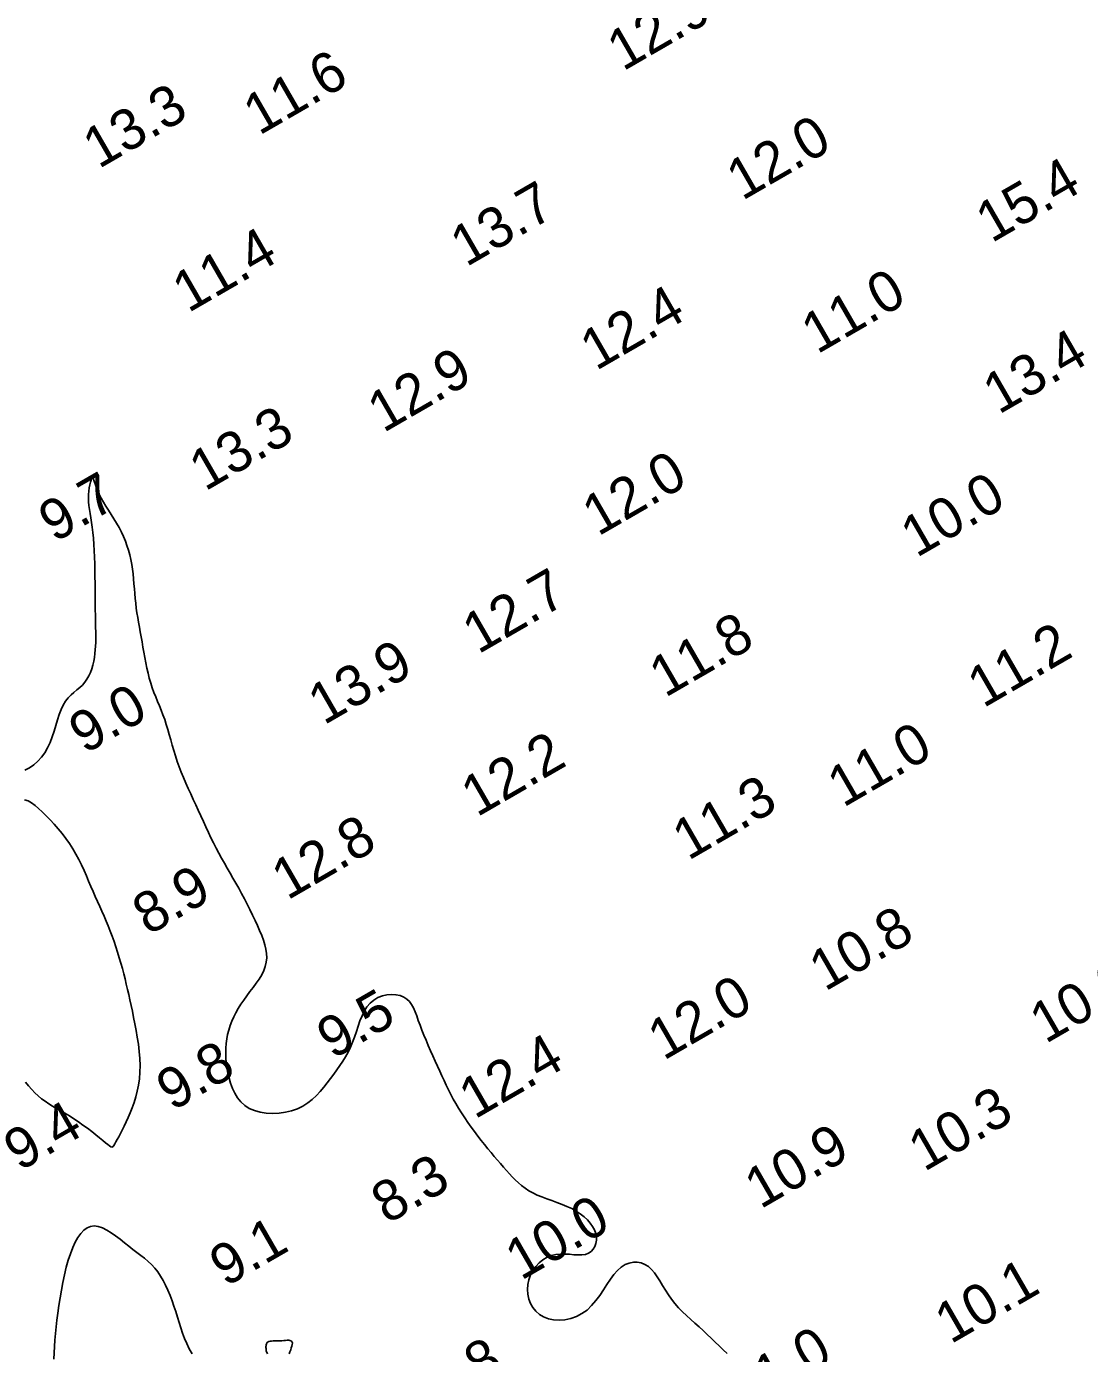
# Model space of a CAD drawing. Extents: x 3024098 to 3056816, y 418252 to 509144.
# Drawn here: x 3036819.7 to 3036950.5, y 419830.9 to 419994.1 of the extents above; entities that cross this region are included whole.
import ezdxf

# ---------------------------------------------------------------- set-up
doc = ezdxf.new("R2010")
doc.units = 0
doc.layers.add('V-CHAN-CONT-EL10', color=7, linetype='Continuous')
doc.layers.add('V-TOPO-SOUN-0911', color=7, linetype='Continuous')

msp = doc.modelspace()

# ---------------------------------------------------------------- linework, layer by layer
at = {"layer": 'V-CHAN-CONT-EL10'}
for points in [[(3036905.94, 419830.86), (3036905.45, 419831.34), (3036904.96, 419831.82), (3036904.47, 419832.29), (3036903.99, 419832.76), (3036903.5, 419833.23), (3036903, 419833.69), (3036902.49, 419834.15), (3036901.97, 419834.61), (3036901.46, 419835.07), (3036900.95, 419835.54), (3036900.45, 419836.01), (3036899.97, 419836.51), (3036899.52, 419837.02), (3036899.1, 419837.55), (3036898.71, 419838.11), (3036898.35, 419838.68), (3036898.01, 419839.25), (3036897.68, 419839.8), (3036897.34, 419840.32), (3036897, 419840.8), (3036896.64, 419841.23), (3036896.25, 419841.58), (3036895.82, 419841.84), (3036895.37, 419842.03), (3036894.89, 419842.11), (3036894.4, 419842.11), (3036893.9, 419842.01), (3036893.41, 419841.82), (3036892.92, 419841.52), (3036892.46, 419841.11), (3036892.01, 419840.61), (3036891.58, 419840.02), (3036891.15, 419839.38), (3036890.72, 419838.71), (3036890.27, 419838.03), (3036889.79, 419837.38), (3036889.27, 419836.77), (3036888.7, 419836.23), (3036888.07, 419835.79), (3036887.39, 419835.45), (3036886.69, 419835.2), (3036885.98, 419835.04), (3036885.27, 419834.99), (3036884.59, 419835.02), (3036883.94, 419835.15), (3036883.35, 419835.37), (3036882.83, 419835.68), (3036882.39, 419836.07), (3036882.02, 419836.52), (3036881.73, 419837.03), (3036881.52, 419837.58), (3036881.4, 419838.16), (3036881.36, 419838.76), (3036881.41, 419839.36), (3036881.54, 419839.96), (3036881.76, 419840.54), (3036882.06, 419841.08), (3036882.41, 419841.59), (3036882.82, 419842.04), (3036883.28, 419842.42), (3036883.78, 419842.73), (3036884.31, 419842.95), (3036884.86, 419843.07), (3036885.42, 419843.12), (3036885.98, 419843.11), (3036886.54, 419843.08), (3036887.08, 419843.03), (3036887.6, 419843), (3036888.08, 419843), (3036888.51, 419843.07), (3036888.89, 419843.21), (3036889.21, 419843.43), (3036889.47, 419843.71), (3036889.67, 419844.04), (3036889.8, 419844.41), (3036889.87, 419844.81), (3036889.86, 419845.23), (3036889.78, 419845.66), (3036889.62, 419846.08), (3036889.39, 419846.5), (3036889.1, 419846.92), (3036888.74, 419847.31), (3036888.33, 419847.69), (3036887.87, 419848.05), (3036887.36, 419848.39), (3036886.81, 419848.7), (3036886.23, 419848.98), (3036885.62, 419849.23), (3036885, 419849.47), (3036884.37, 419849.69), (3036883.75, 419849.91), (3036883.15, 419850.14), (3036882.57, 419850.37), (3036882.03, 419850.63), (3036881.53, 419850.91), (3036881.07, 419851.21), (3036880.65, 419851.53), (3036880.25, 419851.87), (3036879.87, 419852.23), (3036879.5, 419852.6), (3036879.14, 419852.99), (3036878.78, 419853.4), (3036878.42, 419853.81), (3036878.04, 419854.24), (3036877.67, 419854.68), (3036877.28, 419855.13), (3036876.89, 419855.6), (3036876.49, 419856.08), (3036876.09, 419856.58), (3036875.68, 419857.1), (3036875.27, 419857.63), (3036874.85, 419858.18), (3036874.44, 419858.74), (3036874.03, 419859.32), (3036873.64, 419859.89), (3036873.25, 419860.47), (3036872.89, 419861.05), (3036872.54, 419861.62), (3036872.22, 419862.19), (3036871.92, 419862.75), (3036871.64, 419863.32), (3036871.37, 419863.88), (3036871.1, 419864.45), (3036870.84, 419865.03), (3036870.57, 419865.62), (3036870.3, 419866.23), (3036870.02, 419866.85), (3036869.73, 419867.49), (3036869.44, 419868.13), (3036869.16, 419868.78), (3036868.88, 419869.42), (3036868.62, 419870.06), (3036868.37, 419870.68), (3036868.14, 419871.28), (3036867.93, 419871.86), (3036867.73, 419872.41), (3036867.54, 419872.92), (3036867.33, 419873.39), (3036867.1, 419873.81), (3036866.83, 419874.18), (3036866.51, 419874.49), (3036866.13, 419874.74), (3036865.68, 419874.91), (3036865.18, 419875.02), (3036864.63, 419875.04), (3036864.07, 419875), (3036863.51, 419874.87), (3036862.96, 419874.66), (3036862.46, 419874.37), (3036862, 419874), (3036861.61, 419873.54), (3036861.28, 419873.01), (3036861, 419872.43), (3036860.75, 419871.8), (3036860.52, 419871.14), (3036860.31, 419870.48), (3036860.08, 419869.81), (3036859.85, 419869.17), (3036859.58, 419868.55), (3036859.29, 419867.96), (3036858.98, 419867.39), (3036858.64, 419866.84), (3036858.29, 419866.31), (3036857.92, 419865.78), (3036857.53, 419865.25), (3036857.13, 419864.72), (3036856.73, 419864.18), (3036856.3, 419863.65), (3036855.86, 419863.12), (3036855.38, 419862.62), (3036854.87, 419862.15), (3036854.32, 419861.71), (3036853.72, 419861.33), (3036853.06, 419861), (3036852.34, 419860.75), (3036851.58, 419860.56), (3036850.79, 419860.44), (3036850, 419860.4), (3036849.21, 419860.44), (3036848.46, 419860.56), (3036847.76, 419860.76), (3036847.12, 419861.04), (3036846.56, 419861.41), (3036846.09, 419861.85), (3036845.68, 419862.35), (3036845.34, 419862.91), (3036845.06, 419863.5), (3036844.83, 419864.12), (3036844.64, 419864.75), (3036844.5, 419865.39), (3036844.38, 419866.02), (3036844.3, 419866.64), (3036844.25, 419867.24), (3036844.22, 419867.84), (3036844.24, 419868.43), (3036844.28, 419869.01), (3036844.35, 419869.58), (3036844.46, 419870.14), (3036844.6, 419870.68), (3036844.77, 419871.22), (3036844.97, 419871.76), (3036845.21, 419872.29), (3036845.47, 419872.81), (3036845.76, 419873.33), (3036846.08, 419873.85), (3036846.44, 419874.36), (3036846.81, 419874.88), (3036847.2, 419875.4), (3036847.6, 419875.92), (3036847.98, 419876.43), (3036848.33, 419876.95), (3036848.65, 419877.47), (3036848.91, 419877.99), (3036849.1, 419878.51), (3036849.22, 419879.03), (3036849.27, 419879.55), (3036849.25, 419880.08), (3036849.17, 419880.62), (3036849.04, 419881.16), (3036848.86, 419881.73), (3036848.65, 419882.31), (3036848.4, 419882.91), (3036848.13, 419883.53), (3036847.84, 419884.17), (3036847.53, 419884.83), (3036847.21, 419885.49), (3036846.87, 419886.16), (3036846.52, 419886.82), (3036846.17, 419887.48), (3036845.82, 419888.13), (3036845.46, 419888.76), (3036845.11, 419889.38), (3036844.76, 419889.99), (3036844.41, 419890.59), (3036844.06, 419891.2), (3036843.72, 419891.81), (3036843.38, 419892.42), (3036843.05, 419893.05), (3036842.72, 419893.69), (3036842.4, 419894.34), (3036842.09, 419895), (3036841.78, 419895.67), (3036841.47, 419896.35), (3036841.16, 419897.03), (3036840.85, 419897.71), (3036840.54, 419898.39), (3036840.23, 419899.06), (3036839.92, 419899.73), (3036839.62, 419900.4), (3036839.32, 419901.07), (3036839.03, 419901.73), (3036838.75, 419902.4), (3036838.49, 419903.06), (3036838.25, 419903.73), (3036838.03, 419904.4), (3036837.82, 419905.07), (3036837.63, 419905.73), (3036837.45, 419906.39), (3036837.27, 419907.03), (3036837.09, 419907.67), (3036836.91, 419908.28), (3036836.71, 419908.88), (3036836.5, 419909.46), (3036836.28, 419910.02), (3036836.06, 419910.57), (3036835.83, 419911.11), (3036835.61, 419911.66), (3036835.39, 419912.21), (3036835.18, 419912.77), (3036834.99, 419913.35), (3036834.82, 419913.96), (3036834.66, 419914.58), (3036834.52, 419915.21), (3036834.39, 419915.86), (3036834.27, 419916.51), (3036834.15, 419917.15), (3036834.04, 419917.8), (3036833.93, 419918.43), (3036833.82, 419919.05), (3036833.71, 419919.66), (3036833.6, 419920.26), (3036833.49, 419920.85), (3036833.39, 419921.43), (3036833.3, 419922.02), (3036833.21, 419922.6), (3036833.14, 419923.19), (3036833.08, 419923.79), (3036833.03, 419924.38), (3036832.98, 419924.98), (3036832.93, 419925.59), (3036832.88, 419926.19), (3036832.82, 419926.79), (3036832.75, 419927.38), (3036832.65, 419927.97), (3036832.54, 419928.56), (3036832.41, 419929.14), (3036832.25, 419929.71), (3036832.07, 419930.28), (3036831.87, 419930.84), (3036831.64, 419931.4), (3036831.39, 419931.95), (3036831.1, 419932.5), (3036830.79, 419933.04), (3036830.47, 419933.58), (3036830.13, 419934.11), (3036829.8, 419934.63), (3036829.48, 419935.14), (3036829.17, 419935.63), (3036828.89, 419936.11), (3036828.65, 419936.57), (3036828.46, 419937), (3036828.31, 419937.4), (3036828.18, 419937.76), (3036828.09, 419938.07), (3036828.01, 419938.32), (3036827.94, 419938.5), (3036827.88, 419938.6), (3036827.81, 419938.61), (3036827.73, 419938.52), (3036827.65, 419938.34), (3036827.56, 419938.09), (3036827.48, 419937.77), (3036827.41, 419937.4), (3036827.36, 419936.99), (3036827.32, 419936.56), (3036827.32, 419936.11), (3036827.34, 419935.66), (3036827.39, 419935.2), (3036827.45, 419934.72), (3036827.53, 419934.22), (3036827.62, 419933.7), (3036827.71, 419933.14), (3036827.8, 419932.53), (3036827.88, 419931.88), (3036827.95, 419931.18), (3036828, 419930.43), (3036828.04, 419929.66), (3036828.08, 419928.86), (3036828.1, 419928.05), (3036828.12, 419927.24), (3036828.13, 419926.45), (3036828.14, 419925.68), (3036828.15, 419924.94), (3036828.16, 419924.24), (3036828.16, 419923.57), (3036828.17, 419922.93), (3036828.17, 419922.33), (3036828.18, 419921.75), (3036828.19, 419921.2), (3036828.2, 419920.68), (3036828.21, 419920.18), (3036828.22, 419919.7), (3036828.22, 419919.24), (3036828.23, 419918.79), (3036828.22, 419918.35), (3036828.2, 419917.9), (3036828.17, 419917.46), (3036828.12, 419917), (3036828.06, 419916.53), (3036827.97, 419916.06), (3036827.86, 419915.59), (3036827.73, 419915.12), (3036827.56, 419914.67), (3036827.37, 419914.24), (3036827.14, 419913.83), (3036826.88, 419913.46), (3036826.58, 419913.13), (3036826.25, 419912.82), (3036825.9, 419912.52), (3036825.54, 419912.22), (3036825.19, 419911.9), (3036824.84, 419911.54), (3036824.51, 419911.13), (3036824.22, 419910.66), (3036823.96, 419910.11), (3036823.73, 419909.49), (3036823.52, 419908.84), (3036823.31, 419908.15), (3036823.09, 419907.44), (3036822.86, 419906.74), (3036822.6, 419906.05), (3036822.29, 419905.4), (3036821.94, 419904.8), (3036821.54, 419904.25), (3036821.09, 419903.76), (3036820.6, 419903.32), (3036820.06, 419902.95), (3036819.49, 419902.64)], [(3036819.47, 419899.01), (3036819.89, 419898.87), (3036820.31, 419898.63), (3036820.75, 419898.32), (3036821.19, 419897.94), (3036821.65, 419897.51), (3036822.13, 419897.04), (3036822.62, 419896.54), (3036823.11, 419896.01), (3036823.6, 419895.44), (3036824.08, 419894.85), (3036824.55, 419894.24), (3036824.99, 419893.61), (3036825.41, 419892.97), (3036825.79, 419892.32), (3036826.14, 419891.66), (3036826.47, 419890.99), (3036826.78, 419890.32), (3036827.07, 419889.66), (3036827.35, 419889), (3036827.63, 419888.35), (3036827.9, 419887.72), (3036828.17, 419887.1), (3036828.44, 419886.49), (3036828.72, 419885.89), (3036828.99, 419885.29), (3036829.25, 419884.69), (3036829.52, 419884.09), (3036829.77, 419883.48), (3036830.02, 419882.86), (3036830.26, 419882.22), (3036830.49, 419881.57), (3036830.71, 419880.91), (3036830.92, 419880.24), (3036831.12, 419879.58), (3036831.31, 419878.91), (3036831.5, 419878.25), (3036831.67, 419877.6), (3036831.83, 419876.96), (3036831.99, 419876.32), (3036832.14, 419875.68), (3036832.29, 419875.04), (3036832.43, 419874.38), (3036832.58, 419873.69), (3036832.73, 419872.98), (3036832.88, 419872.23), (3036833.04, 419871.45), (3036833.19, 419870.62), (3036833.34, 419869.78), (3036833.47, 419868.92), (3036833.57, 419868.05), (3036833.65, 419867.18), (3036833.68, 419866.33), (3036833.67, 419865.49), (3036833.6, 419864.69), (3036833.49, 419863.91), (3036833.34, 419863.17), (3036833.15, 419862.46), (3036832.94, 419861.77), (3036832.7, 419861.12), (3036832.46, 419860.5), (3036832.21, 419859.92), (3036831.96, 419859.37), (3036831.72, 419858.85), (3036831.48, 419858.37), (3036831.26, 419857.94), (3036831.06, 419857.55), (3036830.87, 419857.21), (3036830.71, 419856.91), (3036830.58, 419856.67), (3036830.47, 419856.49), (3036830.37, 419856.36), (3036830.29, 419856.29), (3036830.19, 419856.28), (3036830.07, 419856.32), (3036829.91, 419856.43), (3036829.7, 419856.59), (3036829.44, 419856.81), (3036829.1, 419857.09), (3036828.69, 419857.42), (3036828.24, 419857.79), (3036827.74, 419858.18), (3036827.21, 419858.59), (3036826.65, 419858.99), (3036826.09, 419859.39), (3036825.53, 419859.77), (3036824.98, 419860.11), (3036824.44, 419860.43), (3036823.91, 419860.73), (3036823.4, 419861.02), (3036822.91, 419861.31), (3036822.44, 419861.6), (3036821.98, 419861.91), (3036821.54, 419862.23), (3036821.13, 419862.58), (3036820.73, 419862.96), (3036820.34, 419863.37), (3036819.95, 419863.81), (3036819.56, 419864.28)], [(3036823.05, 419830.19), (3036823.09, 419830.97), (3036823.13, 419831.74), (3036823.19, 419832.53), (3036823.26, 419833.32), (3036823.34, 419834.14), (3036823.44, 419834.98), (3036823.55, 419835.86), (3036823.68, 419836.78), (3036823.83, 419837.72), (3036824, 419838.67), (3036824.18, 419839.62), (3036824.38, 419840.56), (3036824.6, 419841.48), (3036824.85, 419842.35), (3036825.11, 419843.16), (3036825.39, 419843.9), (3036825.7, 419844.57), (3036826.02, 419845.16), (3036826.38, 419845.65), (3036826.75, 419846.05), (3036827.16, 419846.34), (3036827.59, 419846.52), (3036828.05, 419846.57), (3036828.54, 419846.5), (3036829.05, 419846.33), (3036829.58, 419846.06), (3036830.12, 419845.73), (3036830.67, 419845.35), (3036831.22, 419844.93), (3036831.76, 419844.51), (3036832.29, 419844.09), (3036832.81, 419843.69), (3036833.3, 419843.32), (3036833.78, 419842.95), (3036834.24, 419842.59), (3036834.68, 419842.21), (3036835.09, 419841.81), (3036835.48, 419841.39), (3036835.85, 419840.92), (3036836.2, 419840.41), (3036836.52, 419839.86), (3036836.83, 419839.27), (3036837.11, 419838.65), (3036837.37, 419838.01), (3036837.62, 419837.36), (3036837.85, 419836.69), (3036838.07, 419836.03), (3036838.28, 419835.36), (3036838.48, 419834.7), (3036838.69, 419834.04), (3036838.91, 419833.39), (3036839.15, 419832.74), (3036839.42, 419832.1), (3036839.73, 419831.47), (3036840.08, 419830.85)], [(3036849.38, 419830.84), (3036849.31, 419830.97), (3036849.26, 419831.08), (3036849.22, 419831.17), (3036849.2, 419831.26), (3036849.19, 419831.34), (3036849.19, 419831.42), (3036849.19, 419831.51), (3036849.18, 419831.61), (3036849.18, 419831.73), (3036849.19, 419831.84), (3036849.2, 419831.95), (3036849.23, 419832.06), (3036849.28, 419832.16), (3036849.34, 419832.25), (3036849.43, 419832.32), (3036849.55, 419832.36), (3036849.7, 419832.4), (3036849.87, 419832.41), (3036850.05, 419832.42), (3036850.25, 419832.42), (3036850.46, 419832.42), (3036850.69, 419832.42), (3036850.92, 419832.43), (3036851.14, 419832.45), (3036851.37, 419832.47), (3036851.59, 419832.49), (3036851.79, 419832.5), (3036851.98, 419832.5), (3036852.13, 419832.48), (3036852.26, 419832.44), (3036852.36, 419832.37), (3036852.41, 419832.27), (3036852.43, 419832.13), (3036852.41, 419831.97), (3036852.37, 419831.78), (3036852.3, 419831.57), (3036852.22, 419831.34), (3036852.12, 419831.1), (3036852.02, 419830.85)]]:
    msp.add_lwpolyline(points, dxfattribs=at)

# ---------------------------------------------------------------- texts
at = {"layer": 'V-TOPO-SOUN-0911'}
for s, p in [('12.9 ', (3036893.12, 419988.59)), ('11.6 ', (3036848.34, 419980.69)), ('13.3 ', (3036828.59, 419976.58)), ('12.0 ', (3036907.81, 419972.67)), ('15.4 ', (3036938.5, 419967.46)), ('13.7 ', (3036873.83, 419964.51)), ('11.4 ', (3036839.61, 419958.86)), ('11.0 ', (3036917.03, 419953.78)), ('12.4 ', (3036889.81, 419951.74)), ('13.4 ', (3036939.38, 419946.36)), ('12.9 ', (3036863.63, 419944.1)), ('13.3 ', (3036841.68, 419936.91)), ('12.0 ', (3036890.06, 419931.37)), ('9.7', (3036823.14, 419930.59)), ('10.0 ', (3036929.26, 419928.74)), ('12.7 ', (3036875.31, 419916.87)), ('11.8 ', (3036898.31, 419911.52)), ('11.2 ', (3036937.48, 419910.24)), ('13.9 ', (3036856.31, 419908.14)), ('9.0', (3036826.87, 419904.57)), ('11.0 ', (3036920.24, 419898)), ('12.2 ', (3036875.15, 419896.82)), ('11.3 ', (3036901.16, 419891.47)), ('12.8 ', (3036851.82, 419886.59)), ('8.9', (3036834.69, 419882.26)), ('10.8 ', (3036917.99, 419875.37)), ('10.0 ', (3036945.14, 419868.93)), ('12.0 ', (3036898.13, 419866.87)), ('9.5', (3036857.39, 419867.01)), ('12.4 ', (3036874.88, 419859.65)), ('9.8', (3036837.64, 419860.64)), ('10.3 ', (3036930.2, 419853.19)), ('9.4', (3036818.85, 419853.23)), ('10.9 ', (3036910.05, 419848.59)), ('8.3', (3036864.09, 419846.73)), ('10.0 ', (3036880.58, 419839.8)), ('9.1', (3036844.19, 419839)), ('10.1 ', (3036933.46, 419831.98)), ('11.0 ', (3036907.9, 419823.63)), ('8.8', (3036870.68, 419824.16))]:
    msp.add_text(s, height=5, rotation=30, dxfattribs=at).set_placement(p)

doc.saveas('drawing.dxf')
